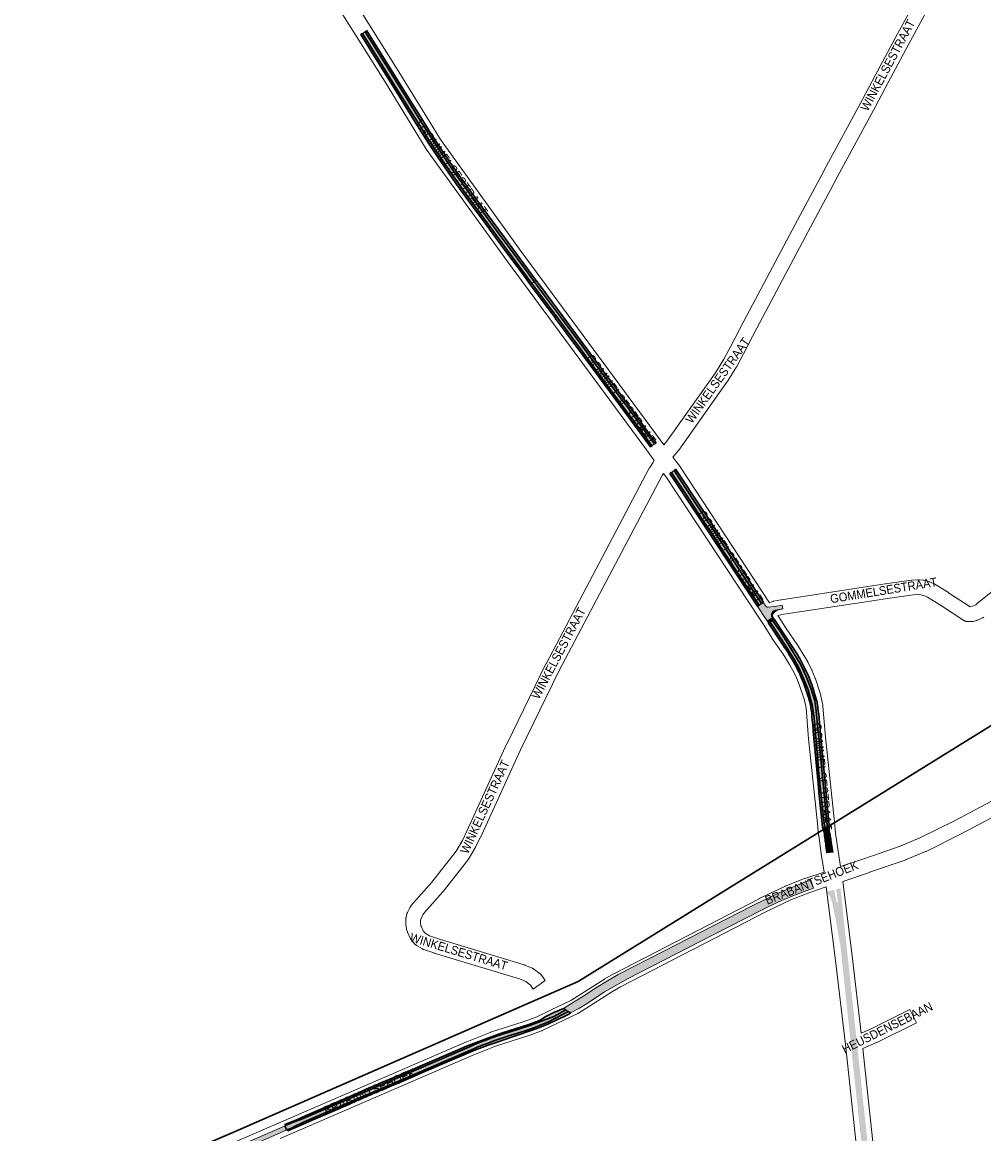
# Paper-space layout 'Layout1' of a CAD drawing. Header units: metres. Extents: x 123097 to 144122, y 392739 to 407589.
# Tile 504 of 510: x 139556 to 140402, y 402455 to 403433. Entities that reach past the tile are written whole.
import ezdxf
from ezdxf.enums import TextEntityAlignment as Align

# ---------------------------------------------------------------- set-up
doc = ezdxf.new("R2010")
doc.units = ezdxf.units.M
doc.header["$MEASUREMENT"] = 0
for name, color, linetype, lineweight in [('gs-anno-wegen algemeen tekst', 7, 'Continuous', 0), ('gs-knt-aanvullende hoofdweg', 7, 'Continuous', 0), ('gs-knt-spoorlijn', 7, 'Continuous', 30), ('gs-knt-wegen algemeen', 7, 'Continuous', 0), ('ir-ARC-asfalt-hoofdwegen-te inspecteren', 5, 'Continuous', 0), ('ir-ARC-fietspaden naastliggend- te inspecteren', 1, 'Continuous', 0)]:
    doc.layers.add(name, color=color, linetype=linetype, lineweight=lineweight)
doc.styles.add('Style-Arial', font='arial.ttf')

psp = doc.layouts.get("Layout1")

# ---------------------------------------------------------------- hatches: boundary and pattern name
at = {"layer": 'ir-ARC-asfalt-hoofdwegen-te inspecteren', "linetype": 'Continuous', "lineweight": 13, "extrusion": (0, 0, -1)}
for points in [[(-139904.958, 403343.636), (-139906.622, 403346.312), (-139893.795, 403366.923), (-139884.682, 403381.568), (-139875.881, 403395.557), (-139857.78, 403424.691), (-139855.408, 403423.193), (-139879.252, 403384.909), (-139900.599, 403350.591)], [(-140004.641, 403203.071), (-140006.731, 403204.88), (-140001.249, 403212.29), (-139988.078, 403230.214), (-139975.907, 403246.576), (-139961.457, 403266.093), (-139946.757, 403286.39), (-139933.899, 403304.532), (-139922.321, 403321.551), (-139909.556, 403341.598), (-139906.622, 403346.312), (-139904.958, 403343.636), (-139913.613, 403329.826), (-139928.999, 403306.749), (-139946.258, 403282.268), (-139959.553, 403264.032), (-139987.329, 403226.467)], [(-140110.24, 403060.186), (-140112.544, 403061.894), (-140102.991, 403074.826), (-140092.255, 403089.44), (-140084.459, 403099.99), (-140070.096, 403119.266), (-140048.718, 403148.245), (-140029.774, 403173.881), (-140014.95, 403193.773), (-140006.731, 403204.88), (-140004.641, 403203.071), (-140010.643, 403194.959), (-140030.554, 403168.167), (-140047.906, 403144.654), (-140068.661, 403116.581), (-140098.653, 403076.08)], [(-140211.855, 402918.234, 0.1287625), (-140210.757, 402918.714), (-140209.794, 402920.185), (-140208.389, 402922.329), (-140203.204, 402918.934), (-140207.969, 402911.691), (-140212.874, 402904.275), (-140213.401, 402904.624), (-140212.341, 402906.226), (-140216.263, 402908.82), (-140215.589, 402910.351), (-140215.525, 402912.023), (-140216.031, 402913.343), (-140217.129, 402914.605), (-140218.665, 402915.633), (-140225.436, 402916.655), (-140224.935, 402920.054), (-140218.175, 402918.906), (-140218.165, 402919.056), (-140214.983, 402918.587), (-140212.855, 402918.273), (-140212.855, 402918.103), (-140211.855, 402918.103)], [(-140217.409, 402908.475, 0.0391173), (-140216.835, 402909.863, 0.0324928), (-140216.528, 402911.079, 0.2144967), (-140217.043, 402912.637, 0.1504663), (-140222.804, 402916.146), (-140224.782, 402916.556), (-140218.665, 402915.633), (-140217.18, 402914.863), (-140216.082, 402913.601), (-140215.525, 402912.023), (-140215.589, 402910.351), (-140216.263, 402908.82), (-140217.323, 402907.217), (-140217.962, 402907.64)], [(-140262.422, 402723.196), (-140264.954, 402723.464), (-140260.056, 402771.731), (-140257.764, 402797.556), (-140255.852, 402817.501), (-140254.705, 402829.633), (-140253.558, 402835.644), (-140250.063, 402846.901), (-140246.131, 402857.011), (-140241.051, 402868.104), (-140228.544, 402888.487), (-140222.81, 402897.285), (-140216.511, 402906.556), (-140214.319, 402905.106), (-140224.066, 402890.181), (-140231.384, 402878.978), (-140235.863, 402871.71), (-140239.959, 402864.333), (-140243.793, 402855.491), (-140247.682, 402845.372), (-140249.679, 402838.721), (-140251.677, 402831.07), (-140252.956, 402820.641), (-140253.612, 402813.178), (-140255.033, 402797.282), (-140257.309, 402771.388), (-140260.93, 402735.446)]]:
    psp.add_hatch(color=5, dxfattribs=at).paths.add_polyline_path(points)
at = {"layer": 'ir-ARC-asfalt-hoofdwegen-te inspecteren', "linetype": 'Continuous', "lineweight": 13}
for points in [[(140204.558, 402919.82), (140193.211, 402937.045), (140183.813, 402951.337), (140174.575, 402965.398), (140163.215, 402982.635), (140154.048, 402996.607), (140144.81, 403010.65), (140136.892, 403022.623), (140130.207, 403032.76), (140127.538, 403036.838), (140127.538, 403036.838), (140129.795, 403038.417), (140131.599, 403035.797), (140139.682, 403023.502), (140157.651, 402996.07), (140164.423, 402985.851), (140175.565, 402968.856), (140186.379, 402952.353), (140194.189, 402940.549), (140206.855, 402921.325)], [(140213.401, 402904.624), (140212.341, 402906.226), (140216.263, 402908.82), (140217.323, 402907.217)], [(140262.034, 402716.75), (140261.827, 402718.21), (140261.46, 402720.79), (140261.19, 402722.686), (140261.15, 402723.061), (140262.422, 402723.196), (140264.954, 402723.464), (140266.397, 402723.617), (140267.006, 402719.912), (140267.006, 402719.909)], [(140262.325, 402714.708), (140262.034, 402716.75), (140267.006, 402719.909), (140267.006, 402719.909), (140267.338, 402717.892)], [(140262.46, 402713.756), (140262.325, 402714.708), (140267.338, 402717.892), (140267.486, 402716.99)], [(140263.988, 402701.803), (140269.752, 402702.602), (140268.313, 402711.343), (140263.187, 402708.058), (140263.703, 402704.336)]]:
    psp.add_hatch(color=5, dxfattribs=at).paths.add_polyline_path(points)
for points in [[(140262.46, 402713.756), (140262.625, 402712.465), (140262.969, 402709.768), (140263.187, 402708.058), (140268.313, 402711.343), (140268.097, 402713.014), (140267.939, 402714.237), (140267.697, 402715.711), (140267.486, 402716.99)], [(140250.256, 402677.87), (140245.511, 402676.316), (140225.628, 402668.226), (140211.707, 402661.746), (140197.971, 402654.86), (140120.899, 402615.458), (140080.603, 402594.762), (140071.139, 402589.364), (140061.51, 402583.367), (140050.244, 402575.937), (140040.224, 402569.758), (140032.564, 402564.77), (140038.63, 402560.946), (140046.481, 402565.209), (140054.03, 402569.985), (140068.606, 402579.487), (140073.243, 402582.148), (140088.754, 402591.009), (140164.181, 402629.612), (140207.221, 402651.639), (140221.087, 402658.416), (140235.734, 402664.77), (140252.538, 402670.876)], [(139525.768, 402348.292), (139525.979, 402347.784), (139527.309, 402344.582), (139566.502, 402361.802), (139624.477, 402386.811), (139740.483, 402436.953), (139760.411, 402445.539), (139788.341, 402457.709), (139786.805, 402461.253), (139758.863, 402449.137), (139739.139, 402440.657), (139639.208, 402397.287), (139586.341, 402374.46), (139537.015, 402353.067)]]:
    psp.add_hatch(color=5, dxfattribs=at).paths.add_polyline_path(points, flags=0)
h = psp.add_hatch(color=5, dxfattribs=at)
h.paths.add_polyline_path([(140320.261, 402321.597), (140316.601, 402328.28), (140314.691, 402332.23), (140312.921, 402336.24), (140309.791, 402344.43), (140308.651, 402347.89), (140307.621, 402351.38), (140305.071, 402361.71), (140303.791, 402369.49), (140302.251, 402379.69), (140299.981, 402397.001), (140298.102, 402414.579), (140288.97, 402500), (140282.651, 402559.111), (140275.991, 402622.63), (140275.641, 402622.579), (140274.931, 402627.21), (140272.451, 402641.309), (140271.4, 402646.208), (140269.02, 402657.718), (140267.533, 402662.503), (140265.971, 402665.129), (140263.896, 402667.371), (140263.739, 402667.482), (140271.505, 402669.537), (140276.281, 402670.801), (140276.249, 402670.64), (140276.862, 402665.243), (140277.697, 402657.226), (140280.5, 402630.327), (140281.151, 402624.08), (140281.978, 402616.363), (140283.906, 402598.365), (140285.156, 402586.699), (140288.418, 402556.245), (140289.78, 402543.537), (140294.444, 402500), (140305.381, 402397.901), (140307.341, 402380.59), (140309.181, 402369.541), (140310.621, 402362.56), (140313.71, 402350.491), (140315.021, 402346.33), (140317.7, 402339.35), (140319.541, 402335.18), (140321.521, 402331.08), (140325.111, 402324.44), (140325.333, 402324.068)])
h.paths.add_polyline_path([(140273.166, 402658.15), (140272.858, 402658.56), (140270.741, 402668.36), (140270.876, 402669.109), (140271.505, 402669.537), (140272.252, 402669.388), (140272.668, 402668.751), (140273.221, 402665.65), (140273.901, 402658.66), (140273.676, 402658.199)], flags=16)
at = {"layer": 'ir-ARC-asfalt-hoofdwegen-te inspecteren', "linetype": 'Continuous', "lineweight": 13, "extrusion": (0, 0, -1)}
psp.add_hatch(color=5, dxfattribs=at).paths.add_polyline_path([(-139792.863, 402463.899), (-139792.715, 402463.718), (-139788.105, 402461.719), (-139787.873, 402461.71), (-139787.705, 402461.868), (-139787.593, 402461.819), (-139787.483, 402461.771), (-139789.08, 402458.043), (-139789.191, 402458.091), (-139789.275, 402458.127), (-139789.28, 402458.359), (-139789.448, 402458.519), (-139794.058, 402460.515), (-139794.274, 402460.512), (-139794.435, 402460.368), (-139803.985, 402465.038), (-139950.048, 402528.022), (-139950.784, 402528.338), (-139955.846, 402530.461), (-139960.939, 402532.509), (-139966.06, 402534.484), (-139971.21, 402536.383), (-139976.388, 402538.208), (-139981.591, 402539.956), (-139986.819, 402541.629), (-139992.071, 402543.225), (-139999.526, 402545.586), (-140005.437, 402547.661), (-140011.307, 402549.903), (-140019.132, 402553.091), (-140036.486, 402562.274), (-140034.372, 402563.63), (-140023.792, 402557.83), (-140006.481, 402551.409), (-140003.692, 402550.196), (-139991.012, 402546.092), (-139989.932, 402545.774), (-139984.72, 402544.188), (-139979.532, 402542.525), (-139974.368, 402540.786), (-139969.231, 402538.972), (-139964.12, 402537.083), (-139959.039, 402535.118), (-139953.986, 402533.08), (-139948.964, 402530.967), (-139801.854, 402467.41), (-139792.839, 402464.129)], flags=0)
at = {"layer": 'ir-ARC-fietspaden naastliggend- te inspecteren', "linetype": 'Continuous', "lineweight": 30, "extrusion": (0, 0, -1)}
for points in [[(-139906.622, 403346.312), (-139907.66, 403347.98), (-139902.578, 403356.148), (-139898.58, 403362.575), (-139859.328, 403425.67), (-139857.78, 403424.691), (-139875.881, 403395.557), (-139884.682, 403381.568), (-139893.795, 403366.923)], [(-140006.731, 403204.88), (-140008.155, 403206.113), (-139980.569, 403243.528), (-139960.419, 403270.624), (-139945.766, 403290.873), (-139933.813, 403307.752), (-139920.1, 403328.306), (-139914.15, 403337.547), (-139907.66, 403347.98), (-139906.622, 403346.312), (-139909.556, 403341.598), (-139922.321, 403321.551), (-139933.899, 403304.532), (-139946.757, 403286.39), (-139961.457, 403266.093), (-139975.907, 403246.576), (-139988.078, 403230.214), (-140001.249, 403212.29)], [(-140112.544, 403061.894), (-140113.895, 403062.896), (-140110.279, 403067.737), (-140109.702, 403068.546), (-140102.021, 403079.001), (-140096.331, 403086.84), (-140011.3, 403201.847), (-140008.155, 403206.113), (-140006.731, 403204.88), (-140014.95, 403193.773), (-140029.774, 403173.881), (-140048.718, 403148.245), (-140070.096, 403119.266), (-140084.459, 403099.99), (-140092.255, 403089.44), (-140102.991, 403074.826)], [(-140203.204, 402918.934), (-140204.558, 402919.82), (-140193.211, 402937.045), (-140183.813, 402951.337), (-140174.575, 402965.398), (-140163.215, 402982.635), (-140154.048, 402996.607), (-140144.81, 403010.65), (-140136.892, 403022.623), (-140130.207, 403032.76), (-140127.538, 403036.838), (-140126.116, 403035.843), (-140149.871, 403000)], [(-140225.459, 402885.149, 0.0293315), (-140237.429, 402865.472, 0.0247979), (-140242.618, 402854.32, 0.0151448), (-140247.644, 402840.311, 0.0394204), (-140250.295, 402829.267, 0.0149026), (-140252.272, 402809.18), (-140256.595, 402762.987), (-140257.571, 402752.05), (-140260.063, 402727.701), (-140260.455, 402724.305), (-140260.929, 402723.038), (-140262.422, 402723.196), (-140260.93, 402735.446), (-140257.309, 402771.388), (-140255.033, 402797.282), (-140253.612, 402813.178), (-140252.956, 402820.641), (-140251.677, 402831.07), (-140249.679, 402838.721), (-140247.682, 402845.372), (-140243.793, 402855.491), (-140239.959, 402864.333), (-140235.863, 402871.71), (-140231.384, 402878.978), (-140224.066, 402890.181), (-140214.319, 402905.106), (-140213.413, 402904.507), (-140212.886, 402904.158)]]:
    psp.add_hatch(color=1, dxfattribs=at).paths.add_polyline_path(points)
at = {"layer": 'ir-ARC-fietspaden naastliggend- te inspecteren', "linetype": 'Continuous', "lineweight": 30}
for points in [[(139903.966, 403342.042), (139903.451, 403342.853), (139885.059, 403372.499), (139877.277, 403385.042), (139861.731, 403410.1), (139854.116, 403422.376), (139855.408, 403423.193), (139879.252, 403384.909), (139900.599, 403350.591), (139904.958, 403343.636)], [(140003.452, 403202.042), (139995.964, 403212.194), (139980.031, 403233.663), (139972.08, 403244.569), (139960.136, 403260.635), (139950.18, 403273.988), (139937.992, 403291.011), (139920.751, 403316.133), (139913.1, 403327.662), (139903.966, 403342.042), (139904.958, 403343.636), (139913.613, 403329.826), (139928.999, 403306.749), (139946.258, 403282.268), (139959.553, 403264.032), (139987.329, 403226.467), (140004.641, 403203.071)], [(140109.043, 403059.298), (140049.408, 403140.097), (140045.181, 403145.824), (140025.466, 403172.409), (140024.994, 403173.046), (140022.993, 403175.738), (140022.392, 403176.546), (140003.452, 403202.042), (140004.641, 403203.071), (140010.643, 403194.959), (140030.554, 403168.167), (140047.906, 403144.654), (140068.661, 403116.581), (140098.653, 403076.08), (140110.24, 403060.186)], [(140206.855, 402921.325), (140194.189, 402940.549), (140186.379, 402952.353), (140175.565, 402968.856), (140164.423, 402985.851), (140157.651, 402996.07), (140139.682, 403023.502), (140131.599, 403035.797), (140129.795, 403038.417), (140131.362, 403039.513), (140155.206, 403003.536), (140157.521, 403000), (140173.125, 402976.173), (140176.076, 402971.669), (140208.389, 402922.329)], [(140258.375, 402809.61, 0.0029938), (140258.087, 402813.498, 0.0115333), (140256.463, 402829.263), (140256.225, 402831.152, 0.0141718), (140255.365, 402835.468), (140254.851, 402837.255), (140254.06, 402840.001, 0.0577544), (140245.027, 402864.038, 0.0182396), (140237.332, 402878.257), (140217.974, 402907.523), (140217.335, 402907.1), (140216.511, 402906.556), (140222.81, 402897.285), (140228.544, 402888.487), (140241.051, 402868.104), (140246.131, 402857.011), (140250.063, 402846.901), (140253.558, 402835.644), (140254.705, 402829.633), (140255.852, 402817.501), (140257.764, 402797.556), (140260.056, 402771.731), (140264.954, 402723.464), (140266.625, 402723.641), (140266.256, 402727.256), (140266.147, 402728.324), (140265.454, 402735.093), (140263.662, 402752.6), (140262.685, 402763.557), (140259.536, 402797.207)]]:
    psp.add_hatch(color=1, dxfattribs=at).paths.add_polyline_path(points)
psp.add_hatch(color=1, dxfattribs=at).paths.add_polyline_path([(140032.348, 402564.999), (140023.904, 402561.233), (140015.585, 402557.205), (140014.067, 402555.686), (140010.567, 402554.034), (140001.786, 402550.864), (139985.081, 402545.581), (139976.894, 402542.807), (139965.736, 402538.712), (139955.436, 402534.882), (139947.051, 402531.711), (139937.542, 402527.484), (139921.234, 402520.615), (139890.796, 402507.473), (139884.524, 402504.831), (139869.338, 402498.16), (139848.54, 402489.178), (139839.627, 402485.281), (139820.81, 402477.092), (139805.36, 402470.488), (139798.758, 402467.45), (139787.206, 402462.647), (139787.593, 402461.819), (139787.705, 402461.868), (139787.701, 402462.097), (139787.858, 402462.261), (139792.45, 402464.264), (139792.684, 402464.27), (139792.839, 402464.129), (139801.854, 402467.41), (139948.964, 402530.967), (139953.986, 402533.08), (139959.039, 402535.118), (139964.12, 402537.083), (139969.231, 402538.972), (139974.368, 402540.786), (139979.532, 402542.525), (139984.72, 402544.188), (139989.932, 402545.774), (139991.012, 402546.092), (140003.692, 402550.196), (140006.481, 402551.409), (140023.792, 402557.83), (140034.372, 402563.63), (140032.564, 402564.77)], flags=0)
at = {"layer": 'ir-ARC-fietspaden naastliggend- te inspecteren', "linetype": 'Continuous', "lineweight": 30, "extrusion": (0, 0, -1)}
psp.add_hatch(color=1, dxfattribs=at).paths.add_polyline_path([(-139789.63, 402457.215), (-139803.224, 402463.143), (-139813.286, 402467.471), (-139824.391, 402472.269), (-139840.396, 402479.309), (-139849.102, 402483.116), (-139862.239, 402488.747), (-139876.106, 402494.797), (-139889.453, 402500.377), (-139901.026, 402505.279), (-139909.003, 402508.825), (-139918.543, 402512.944), (-139934.079, 402519.62), (-139940.7, 402522.436), (-139954.932, 402528.486), (-139966.245, 402532.71), (-139973.96, 402535.37), (-139988.298, 402540.272), (-139995.597, 402542.671), (-140008.005, 402546.895), (-140012.905, 402548.721), (-140019.109, 402551.485), (-140025.939, 402554.614), (-140032.455, 402557.586), (-140036.574, 402559.672), (-140038.728, 402560.877), (-140038.623, 402560.95), (-140036.486, 402562.274), (-140019.132, 402553.091), (-140011.307, 402549.903), (-140005.437, 402547.661), (-139999.526, 402545.586), (-139992.071, 402543.225), (-139986.819, 402541.629), (-139981.591, 402539.956), (-139976.388, 402538.208), (-139971.21, 402536.383), (-139966.06, 402534.484), (-139960.939, 402532.509), (-139955.846, 402530.461), (-139950.784, 402528.338), (-139950.048, 402528.022), (-139803.985, 402465.038), (-139794.435, 402460.368), (-139794.45, 402460.118), (-139794.284, 402459.943), (-139789.678, 402457.958), (-139789.446, 402457.954), (-139789.275, 402458.127), (-139789.191, 402458.091)], flags=0)

# ---------------------------------------------------------------- linework, layer by layer
at = {"layer": 'gs-knt-aanvullende hoofdweg', "color": 7, "linetype": 'Continuous', "flags": 128}
for points in [[(139567.859, 403898.484), (139619.715, 403810.349), (139663.957, 403738.435), (139664.002, 403738.362), (139675.655, 403718.927), (139762.609, 403586.129), (139762.618, 403586.115), (139800.705, 403527.672), (139800.771, 403527.569), (139887.496, 403389.612), (139887.533, 403389.552), (139914.481, 403345.774), (139914.511, 403345.726), (139924.011, 403330.031), (139995.174, 403231.307), (140117.511, 403065.557), (140117.591, 403065.448), (140120.72, 403061.044)], [(140112.105, 403047.238), (140105.387, 403056.692), (139983.065, 403222.421), (139983.015, 403222.49), (139911.651, 403321.493), (139911.48, 403321.74), (139911.318, 403321.995), (139901.676, 403337.924), (139874.761, 403381.648), (139788.088, 403519.523), (139750.039, 403577.908), (139663.008, 403710.823), (139662.85, 403711.075), (139651.142, 403730.601), (139606.884, 403802.542), (139606.807, 403802.669), (139554.871, 403890.941)], [(140128.607, 403050.233), (140134.71, 403042.233), (140134.865, 403042.023), (140135.012, 403041.807), (140213.8, 402922.104)], [(140261.851, 402684.954), (140259.352, 402701.092), (140259.337, 402701.199), (140257.083, 402717.288), (140257.05, 402717.552), (140256.002, 402727.62), (140248.242, 402802.135), (140248.229, 402802.28), (140245.939, 402829.346), (140244.471, 402836.435), (140240.002, 402850.239), (140237.288, 402856.726), (140234.389, 402862.57), (140231.316, 402867.784), (140225.671, 402876.954), (140215.95, 402890.83), (140215.828, 402891.009), (140215.712, 402891.192), (140209.082, 402901.925), (140204.33, 402909.172), (140122.61, 403033.331), (140120.577, 403035.995)], [(140221.2, 402910.836), (140221.698, 402910.076), (140221.807, 402909.905), (140228.376, 402899.27), (140238.101, 402885.389), (140238.226, 402885.205), (140238.345, 402885.017), (140244.145, 402875.596), (140244.219, 402875.472), (140247.466, 402869.963), (140247.599, 402869.728), (140247.724, 402869.488), (140250.851, 402863.185), (140250.954, 402862.967), (140251.051, 402862.746), (140253.979, 402855.748), (140254.094, 402855.457), (140254.196, 402855.162), (140258.887, 402840.672), (140258.966, 402840.411), (140259.036, 402840.148), (140259.096, 402839.882), (140260.738, 402831.95), (140260.793, 402831.656), (140260.836, 402831.359), (140260.867, 402831.061), (140263.189, 402803.619), (140270.942, 402729.176), (140271.976, 402719.24), (140274.204, 402703.336), (140276.295, 402689.829)], [(140278.265, 402676.746), (140286.531, 402611.222), (140286.539, 402611.156), (140294.492, 402543.262)], [(140318.423, 402313.291), (140313.979, 402323.713), (140305.546, 402342.888), (140305.437, 402343.147), (140305.339, 402343.41), (140305.25, 402343.676), (140302.787, 402351.576), (140302.69, 402351.917), (140302.608, 402352.262), (140300.145, 402363.952), (140300.08, 402364.305), (140295.875, 402390.408), (140295.846, 402390.604), (140295.822, 402390.801), (140280.563, 402533.077), (140271.625, 402609.375), (140263.742, 402671.86)], [(140296.023, 402529.772), (140310.735, 402392.6), (140314.88, 402366.872), (140317.232, 402355.707), (140319.464, 402348.55), (140327.745, 402329.722), (140327.779, 402329.644), (140332.86, 402317.728), (140350.851, 402298.198), (140350.888, 402298.158), (140437.473, 402202.789), (140437.541, 402202.713), (140442.123, 402197.527)]]:
    psp.add_lwpolyline(points, dxfattribs=at)
at = {"layer": 'gs-knt-spoorlijn', "color": 7, "linetype": 'Continuous', "flags": 128}
psp.add_lwpolyline([(139069.271, 402167.066), (139743.329, 402456.65), (140045.205, 402588.592), (140652.006, 402964.563), (141123.32, 403268.027), (141419.433, 403457.192)], dxfattribs=at)
at = {"layer": 'gs-knt-wegen algemeen', "color": 7, "linetype": 'Continuous', "flags": 128}
for points in [[(140120.72, 403061.044), (140123.444, 403064.233), (140166.111, 403124.498), (140173.531, 403136.508), (140179.448, 403147.372), (140191.191, 403169.926), (140191.216, 403169.974), (140236.377, 403254.985), (140236.384, 403254.999), (140255.981, 403291.673), (140261.794, 403302.746), (140261.839, 403302.831), (140295.676, 403365.037), (140306.78, 403386.133), (140306.799, 403386.169), (140326.493, 403423.033), (140326.512, 403423.068), (140342.861, 403453.222)], [(140354.215, 403446.847), (140337.968, 403416.88), (140318.292, 403380.051), (140307.177, 403358.933), (140307.135, 403358.854), (140273.3, 403296.651), (140267.498, 403285.6), (140267.476, 403285.558), (140247.871, 403248.87), (140202.727, 403163.89), (140190.968, 403141.306), (140190.911, 403141.198), (140184.88, 403130.124), (140184.793, 403129.969), (140184.701, 403129.816), (140177.08, 403117.481), (140176.97, 403117.31), (140176.855, 403117.141), (140133.899, 403056.467), (140133.723, 403056.229), (140133.535, 403056), (140128.607, 403050.233)], [(140213.8, 402922.104), (140216.585, 402923.102), (140216.856, 402923.193), (140217.131, 402923.271), (140217.41, 402923.338), (140223.814, 402924.719), (140224.016, 402924.759), (140224.219, 402924.793), (140292.843, 402935.101), (140315.621, 402938.802), (140315.787, 402938.826), (140338.621, 402941.935), (140338.843, 402941.961), (140339.065, 402941.98), (140344.445, 402942.339), (140344.693, 402942.35), (140344.941, 402942.353), (140345.189, 402942.346), (140345.437, 402942.329), (140348.672, 402942.05), (140348.938, 402942.022), (140349.203, 402941.982), (140349.465, 402941.932), (140349.726, 402941.871), (140353.938, 402940.794), (140354.204, 402940.72), (140354.468, 402940.634), (140354.727, 402940.538), (140354.982, 402940.43), (140358.541, 402938.839), (140358.804, 402938.715), (140359.061, 402938.578), (140359.311, 402938.431), (140371.264, 402931.03), (140371.417, 402930.932), (140390.309, 402918.494), (140390.44, 402918.495), (140392.345, 402919.023), (140395.345, 402920.292), (140396.39, 402921.23), (140396.512, 402921.337), (140396.636, 402921.441), (140412.887, 402934.637)], [(140402.504, 402909.309), (140402.243, 402909.144), (140401.975, 402908.991), (140401.7, 402908.851), (140401.419, 402908.724), (140397.026, 402906.867), (140396.765, 402906.763), (140396.5, 402906.671), (140396.231, 402906.59), (140393.088, 402905.718), (140392.811, 402905.647), (140392.53, 402905.589), (140392.248, 402905.543), (140391.964, 402905.51), (140391.678, 402905.489), (140391.392, 402905.481), (140388.422, 402905.461), (140388.102, 402905.467), (140387.784, 402905.488), (140387.466, 402905.525), (140387.151, 402905.578), (140386.839, 402905.646), (140386.53, 402905.729), (140386.226, 402905.827), (140385.928, 402905.94), (140385.635, 402906.067), (140385.348, 402906.209), (140385.069, 402906.365), (140384.798, 402906.534), (140364.333, 402920.008), (140352.828, 402927.131), (140350.175, 402928.317), (140347.02, 402929.124), (140344.815, 402929.314), (140340.156, 402929.003), (140317.626, 402925.937), (140294.893, 402922.243), (140294.816, 402922.231), (140226.357, 402911.948), (140221.2, 402910.836)], [(140276.295, 402689.829), (140297.579, 402697.07), (140328.694, 402707.844), (140345.986, 402714.981), (140376.55, 402730.218), (140413.699, 402749.749), (140413.711, 402749.756), (140511.417, 402800.854), (140649.642, 402873.406), (140649.756, 402873.465), (140661.013, 402879.093), (140661.706, 402879.437)], [(140660.859, 402864.46), (140655.637, 402861.848), (140517.464, 402789.324), (140517.455, 402789.319), (140419.751, 402738.222), (140382.546, 402718.661), (140382.422, 402718.597), (140351.588, 402703.226), (140351.38, 402703.126), (140351.168, 402703.034), (140333.487, 402695.736), (140333.311, 402695.667), (140333.133, 402695.602), (140301.822, 402684.761), (140301.791, 402684.751), (140301.788, 402684.75), (140301.785, 402684.749), (140278.265, 402676.746)], [(140021.648, 402563.75), (140038.969, 402572.012), (140068.622, 402590.816), (140068.87, 402590.966), (140076.397, 402595.28), (140076.645, 402595.415), (140205.203, 402661.852), (140205.403, 402661.951), (140227.157, 402672.264), (140227.352, 402672.353), (140227.55, 402672.435), (140244.681, 402679.215), (140244.848, 402679.278), (140245.016, 402679.337), (140261.851, 402684.954)], [(140263.742, 402671.86), (140249.307, 402667.043), (140232.541, 402660.408), (140211.082, 402650.234), (140082.749, 402583.914), (140075.472, 402579.742), (140045.611, 402560.807), (140045.389, 402560.672), (140045.16, 402560.546), (140044.931, 402560.432), (140044.928, 402560.429), (140044.924, 402560.428), (140027.252, 402551.999)], [(139182.975, 402201.181), (139256.376, 402233.454), (139311.799, 402260.569), (139312.072, 402260.695), (139512.258, 402347.412), (139760.362, 402454.902), (139760.369, 402454.905), (139947.005, 402535.506), (139947.195, 402535.584), (139967.911, 402543.763), (139968.098, 402543.834), (139968.288, 402543.898), (139996.934, 402553.22), (140008.261, 402557.366), (140021.642, 402563.747)], [(140021.642, 402563.747), (140021.645, 402563.749), (140021.648, 402563.75)], [(140021.642, 402563.747), (140021.645, 402563.749), (140021.648, 402563.75)], [(140027.246, 402551.996), (140013.589, 402545.482), (140013.31, 402545.357), (140013.025, 402545.245), (140001.299, 402540.953), (140001.075, 402540.876), (139972.507, 402531.579), (139952.072, 402523.512), (139783.041, 402450.514)], [(140027.249, 402551.997), (140027.246, 402551.996)], [(140027.249, 402551.997), (140027.246, 402551.996)], [(140027.252, 402551.999), (140027.249, 402551.997)], [(140027.252, 402551.999), (140027.249, 402551.997)]]:
    psp.add_lwpolyline(points, dxfattribs=at)
for points in [[(140005.785, 402582.035, -0.3002505), (140005.775, 402582.038), (140003.286, 402585.554), (139999.189, 402588.678), (139993.761, 402590.914), (139918.449, 402613.715), (139918.233, 402613.785), (139909.485, 402616.769), (139909.23, 402616.861), (139908.98, 402616.965), (139908.734, 402617.079), (139908.492, 402617.203), (139908.257, 402617.336), (139903.021, 402620.453), (139902.781, 402620.604), (139902.548, 402620.764), (139902.322, 402620.935), (139902.103, 402621.115), (139901.892, 402621.304), (139901.69, 402621.503), (139901.497, 402621.71), (139901.313, 402621.925), (139898.33, 402625.572), (139898.165, 402625.782), (139898.01, 402625.998), (139897.863, 402626.221), (139897.725, 402626.449), (139897.597, 402626.683), (139897.479, 402626.922), (139895.308, 402631.535), (139895.21, 402631.754), (139895.12, 402631.976), (139895.038, 402632.202), (139894.964, 402632.43), (139894.358, 402634.444), (139894.28, 402634.725), (139894.215, 402635.011), (139894.163, 402635.298), (139893.66, 402638.465), (139893.624, 402638.719), (139893.599, 402638.974), (139893.584, 402639.23), (139893.579, 402639.486), (139893.579, 402643.535), (139893.58, 402643.671), (139893.587, 402643.854), (139893.595, 402643.99), (139893.61, 402644.173), (139893.625, 402644.308), (139893.65, 402644.49), (139893.671, 402644.625), (139893.704, 402644.805), (139893.732, 402644.938), (139893.774, 402645.117), (139893.809, 402645.248), (139894.604, 402648.163), (139894.687, 402648.443), (139894.783, 402648.72), (139894.891, 402648.992), (139895.012, 402649.259), (139897.077, 402653.574), (139897.198, 402653.815), (139897.329, 402654.05), (139897.47, 402654.279), (139897.62, 402654.503), (139897.779, 402654.72), (139899.796, 402657.356), (139899.937, 402657.534), (139900.085, 402657.707), (139916.377, 402676.17), (139937.794, 402703.285), (139943.449, 402712.673), (139947.399, 402720.961), (139982.673, 402798.114), (139982.746, 402798.267), (140016.969, 402868.252), (140017.06, 402868.432), (140107.895, 403040.461), (140108.019, 403040.685), (140108.152, 403040.905), (140108.294, 403041.118), (140111.085, 403045.163), (140112.105, 403047.238)], [(140120.577, 403035.995), (140119.229, 403034.041), (140028.621, 402862.442), (139994.479, 402792.623), (139959.219, 402715.5), (139959.175, 402715.406), (139955.066, 402706.785), (139954.922, 402706.502), (139954.766, 402706.227), (139948.735, 402696.214), (139948.588, 402695.982), (139948.432, 402695.757), (139948.267, 402695.538), (139926.485, 402667.961), (139926.373, 402667.823), (139926.257, 402667.689), (139909.998, 402649.263), (139908.53, 402647.344), (139907.01, 402644.169), (139906.599, 402642.663), (139906.599, 402640), (139906.952, 402637.776), (139907.293, 402636.644), (139908.917, 402633.193), (139910.666, 402631.055), (139914.333, 402628.872), (139922.33, 402626.144), (139997.836, 402603.284), (139998.134, 402603.185), (139998.428, 402603.072), (140004.937, 402600.391), (140005.197, 402600.278), (140005.45, 402600.153), (140005.699, 402600.018), (140005.941, 402599.872), (140006.177, 402599.715), (140006.405, 402599.549), (140011.972, 402595.304), (140012.193, 402595.128), (140012.406, 402594.943), (140012.61, 402594.748), (140012.806, 402594.545), (140012.993, 402594.334), (140013.171, 402594.115), (140013.338, 402593.888), (140016.399, 402589.564), (140016.402, 402589.561, -0.4054967), (140016.399, 402589.547), (140016.396, 402589.546), (140005.788, 402582.036), (140005.785, 402582.035)], [(140294.492, 402543.262), (140302.648, 402546.713), (140337.236, 402563.999, -0.3684517), (140337.249, 402563.996), (140343.061, 402552.366, -0.3684512), (140343.057, 402552.353), (140308.284, 402534.975), (140308.099, 402534.886), (140307.914, 402534.805), (140307.911, 402534.803), (140307.908, 402534.802), (140296.023, 402529.772)]]:
    psp.add_lwpolyline(points, format="xyb", dxfattribs=at)
at = {"layer": 'ir-ARC-asfalt-hoofdwegen-te inspecteren', "color": 5, "linetype": 'Continuous', "lineweight": 13}
for points in [[(139906.622, 403346.312), (139893.795, 403366.923), (139884.682, 403381.568), (139875.881, 403395.557), (139857.78, 403424.691), (139855.408, 403423.193), (139879.252, 403384.909), (139900.599, 403350.591), (139904.958, 403343.636)], [(140006.731, 403204.88), (140001.249, 403212.29), (139988.078, 403230.214), (139975.907, 403246.576), (139961.457, 403266.093), (139946.757, 403286.39), (139933.899, 403304.532), (139922.321, 403321.551), (139909.556, 403341.598), (139906.622, 403346.312), (139904.958, 403343.636), (139913.613, 403329.826), (139928.999, 403306.749), (139946.258, 403282.268), (139959.553, 403264.032), (139987.329, 403226.467), (140004.641, 403203.071)], [(140112.544, 403061.894), (140102.991, 403074.826), (140092.255, 403089.44), (140084.459, 403099.99), (140070.096, 403119.266), (140048.718, 403148.245), (140029.774, 403173.881), (140014.95, 403193.773), (140006.731, 403204.88), (140004.641, 403203.071), (140010.643, 403194.959), (140030.554, 403168.167), (140047.906, 403144.654), (140068.661, 403116.581), (140098.653, 403076.08), (140110.24, 403060.186)], [(140127.538, 403036.838), (140127.538, 403036.838), (140130.207, 403032.76), (140136.892, 403022.623), (140144.81, 403010.65), (140154.048, 402996.607), (140163.215, 402982.635), (140174.575, 402965.398), (140183.813, 402951.337), (140193.211, 402937.045), (140204.558, 402919.82), (140206.855, 402921.325), (140194.189, 402940.549), (140186.379, 402952.353), (140175.565, 402968.856), (140164.423, 402985.851), (140157.651, 402996.07), (140139.682, 403023.502), (140131.599, 403035.797), (140129.795, 403038.417)], [(140217.323, 402907.217), (140216.263, 402908.82), (140212.341, 402906.226), (140213.401, 402904.624)], [(140224.066, 402890.181), (140231.384, 402878.978), (140235.863, 402871.71), (140239.959, 402864.333), (140243.793, 402855.491), (140247.682, 402845.372), (140249.679, 402838.721), (140251.677, 402831.07), (140252.956, 402820.641), (140253.612, 402813.178), (140255.033, 402797.282), (140257.309, 402771.388), (140260.93, 402735.446), (140262.422, 402723.196), (140264.954, 402723.464), (140260.056, 402771.731), (140257.764, 402797.556), (140255.852, 402817.501), (140254.705, 402829.633), (140253.558, 402835.644), (140250.063, 402846.901), (140246.131, 402857.011), (140241.051, 402868.104), (140228.544, 402888.487), (140222.81, 402897.285), (140216.511, 402906.556), (140214.319, 402905.106)], [(140267.006, 402719.909), (140267.006, 402719.912), (140266.397, 402723.617), (140264.954, 402723.464), (140262.422, 402723.196), (140261.15, 402723.061), (140261.19, 402722.686), (140261.46, 402720.79), (140261.827, 402718.21), (140262.034, 402716.75)], [(140267.338, 402717.892), (140267.006, 402719.909), (140267.006, 402719.909), (140262.034, 402716.75), (140262.325, 402714.708)], [(140262.46, 402713.756), (140267.486, 402716.99), (140267.338, 402717.892), (140262.325, 402714.708)], [(140262.46, 402713.756), (140262.625, 402712.465), (140262.969, 402709.768), (140263.187, 402708.058), (140268.313, 402711.343), (140268.097, 402713.014), (140267.939, 402714.237), (140267.697, 402715.711), (140267.486, 402716.99)], [(140263.988, 402701.803), (140269.752, 402702.602), (140268.313, 402711.343), (140263.187, 402708.058), (140263.703, 402704.336)], [(140250.256, 402677.87), (140245.511, 402676.316), (140225.628, 402668.226), (140211.707, 402661.746), (140197.971, 402654.86), (140120.899, 402615.458), (140080.603, 402594.762), (140071.139, 402589.364), (140061.51, 402583.367), (140050.244, 402575.937), (140040.224, 402569.758), (140032.564, 402564.77), (140038.63, 402560.946), (140046.481, 402565.209), (140054.03, 402569.985), (140068.606, 402579.487), (140073.243, 402582.148), (140088.754, 402591.009), (140164.181, 402629.612), (140207.221, 402651.639), (140221.087, 402658.416), (140235.734, 402664.77), (140252.538, 402670.876)], [(139792.863, 402463.899), (139792.715, 402463.718), (139788.105, 402461.719), (139787.873, 402461.71), (139787.705, 402461.868), (139787.593, 402461.819), (139787.483, 402461.771), (139789.08, 402458.043), (139789.191, 402458.091), (139789.275, 402458.127), (139789.28, 402458.359), (139789.448, 402458.519), (139794.058, 402460.515), (139794.274, 402460.512), (139794.435, 402460.368), (139803.985, 402465.038), (139950.048, 402528.022), (139950.784, 402528.338), (139955.846, 402530.461), (139960.939, 402532.509), (139966.06, 402534.484), (139971.21, 402536.383), (139976.388, 402538.208), (139981.591, 402539.956), (139986.819, 402541.629), (139992.071, 402543.225), (139999.526, 402545.586), (140005.437, 402547.661), (140011.307, 402549.903), (140019.132, 402553.091), (140036.486, 402562.274), (140034.372, 402563.63), (140023.792, 402557.83), (140006.481, 402551.409), (140003.692, 402550.196), (139991.012, 402546.092), (139989.932, 402545.774), (139984.72, 402544.188), (139979.532, 402542.525), (139974.368, 402540.786), (139969.231, 402538.972), (139964.12, 402537.083), (139959.039, 402535.118), (139953.986, 402533.08), (139948.964, 402530.967), (139801.854, 402467.41), (139792.839, 402464.129)], [(139525.768, 402348.292), (139525.979, 402347.784), (139527.309, 402344.582), (139566.502, 402361.802), (139624.477, 402386.811), (139740.483, 402436.953), (139760.411, 402445.539), (139788.341, 402457.709), (139786.805, 402461.253), (139758.863, 402449.137), (139739.139, 402440.657), (139639.208, 402397.287), (139586.341, 402374.46), (139537.015, 402353.067)]]:
    psp.add_lwpolyline(points, close=True, dxfattribs=at)
for points in [[(140211.855, 402918.234, -0.1287625), (140210.757, 402918.714), (140209.794, 402920.185), (140208.389, 402922.329), (140203.204, 402918.934), (140207.969, 402911.691), (140212.874, 402904.275), (140213.401, 402904.624), (140212.341, 402906.226), (140216.263, 402908.82), (140215.589, 402910.351), (140215.525, 402912.023), (140216.031, 402913.343), (140217.129, 402914.605), (140218.665, 402915.633), (140225.436, 402916.655), (140224.935, 402920.054), (140218.175, 402918.906), (140218.165, 402919.056), (140214.983, 402918.587), (140212.855, 402918.273), (140212.855, 402918.103), (140211.855, 402918.103)], [(140217.409, 402908.475, -0.0391173), (140216.835, 402909.863, -0.0324928), (140216.528, 402911.079, -0.2144967), (140217.043, 402912.637, -0.1504663), (140222.804, 402916.146), (140224.782, 402916.556), (140218.665, 402915.633), (140217.18, 402914.863), (140216.082, 402913.601), (140215.525, 402912.023), (140215.589, 402910.351), (140216.263, 402908.82), (140217.323, 402907.217), (140217.962, 402907.64)]]:
    psp.add_lwpolyline(points, format="xyb", close=True, dxfattribs=at)
at = {"layer": 'ir-ARC-fietspaden naastliggend- te inspecteren', "color": 1, "linetype": 'Continuous', "lineweight": 30}
for points in [[(139907.66, 403347.98), (139902.578, 403356.148), (139898.58, 403362.575), (139859.328, 403425.67), (139857.78, 403424.691), (139875.881, 403395.557), (139884.682, 403381.568), (139893.795, 403366.923), (139906.622, 403346.312)], [(139861.731, 403410.1), (139877.277, 403385.042), (139885.059, 403372.499), (139903.451, 403342.853), (139903.966, 403342.042), (139904.958, 403343.636), (139900.599, 403350.591), (139879.252, 403384.909), (139855.408, 403423.193), (139854.116, 403422.376)], [(139980.569, 403243.528), (139960.419, 403270.624), (139945.766, 403290.873), (139933.813, 403307.752), (139920.1, 403328.306), (139914.15, 403337.547), (139907.66, 403347.98), (139906.622, 403346.312), (139909.556, 403341.598), (139922.321, 403321.551), (139933.899, 403304.532), (139946.757, 403286.39), (139961.457, 403266.093), (139975.907, 403246.576), (139988.078, 403230.214), (140001.249, 403212.29), (140006.731, 403204.88), (140008.155, 403206.113)], [(139913.1, 403327.662), (139920.751, 403316.133), (139937.992, 403291.011), (139950.18, 403273.988), (139960.136, 403260.635), (139972.08, 403244.569), (139980.031, 403233.663), (139995.964, 403212.194), (140003.452, 403202.042), (140004.641, 403203.071), (139987.329, 403226.467), (139959.553, 403264.032), (139946.258, 403282.268), (139928.999, 403306.749), (139913.613, 403329.826), (139904.958, 403343.636), (139903.966, 403342.042)], [(140049.408, 403140.097), (140109.043, 403059.298), (140110.24, 403060.186), (140098.653, 403076.08), (140068.661, 403116.581), (140047.906, 403144.654), (140030.554, 403168.167), (140010.643, 403194.959), (140004.641, 403203.071), (140003.452, 403202.042), (140022.392, 403176.546), (140022.993, 403175.738), (140024.994, 403173.046), (140025.466, 403172.409), (140045.181, 403145.824)], [(140113.895, 403062.896), (140110.279, 403067.737), (140109.702, 403068.546), (140102.021, 403079.001), (140096.331, 403086.84), (140011.3, 403201.847), (140008.155, 403206.113), (140006.731, 403204.88), (140014.95, 403193.773), (140029.774, 403173.881), (140048.718, 403148.245), (140070.096, 403119.266), (140084.459, 403099.99), (140092.255, 403089.44), (140102.991, 403074.826), (140112.544, 403061.894)], [(140126.116, 403035.843), (140149.871, 403000), (140203.204, 402918.934), (140204.558, 402919.82), (140193.211, 402937.045), (140183.813, 402951.337), (140174.575, 402965.398), (140163.215, 402982.635), (140154.048, 402996.607), (140144.81, 403010.65), (140136.892, 403022.623), (140130.207, 403032.76), (140127.538, 403036.838)], [(140208.389, 402922.329), (140176.076, 402971.669), (140173.125, 402976.173), (140157.521, 403000), (140155.206, 403003.536), (140131.362, 403039.513), (140129.795, 403038.417), (140131.599, 403035.797), (140139.682, 403023.502), (140157.651, 402996.07), (140164.423, 402985.851), (140175.565, 402968.856), (140186.379, 402952.353), (140194.189, 402940.549), (140206.855, 402921.325)], [(140032.348, 402564.999), (140023.904, 402561.233), (140015.585, 402557.205), (140014.067, 402555.686), (140010.567, 402554.034), (140001.786, 402550.864), (139985.081, 402545.581), (139976.894, 402542.807), (139965.736, 402538.712), (139955.436, 402534.882), (139947.051, 402531.711), (139937.542, 402527.484), (139921.234, 402520.615), (139890.796, 402507.473), (139884.524, 402504.831), (139869.338, 402498.16), (139848.54, 402489.178), (139839.627, 402485.281), (139820.81, 402477.092), (139805.36, 402470.488), (139798.758, 402467.45), (139787.206, 402462.647), (139787.593, 402461.819), (139787.705, 402461.868), (139787.701, 402462.097), (139787.858, 402462.261), (139792.45, 402464.264), (139792.684, 402464.27), (139792.839, 402464.129), (139801.854, 402467.41), (139948.964, 402530.967), (139953.986, 402533.08), (139959.039, 402535.118), (139964.12, 402537.083), (139969.231, 402538.972), (139974.368, 402540.786), (139979.532, 402542.525), (139984.72, 402544.188), (139989.932, 402545.774), (139991.012, 402546.092), (140003.692, 402550.196), (140006.481, 402551.409), (140023.792, 402557.83), (140034.372, 402563.63), (140032.564, 402564.77)], [(139789.63, 402457.215), (139803.224, 402463.143), (139813.286, 402467.471), (139824.391, 402472.269), (139840.396, 402479.309), (139849.102, 402483.116), (139862.239, 402488.747), (139876.106, 402494.797), (139889.453, 402500.377), (139901.026, 402505.279), (139909.003, 402508.825), (139918.543, 402512.944), (139934.079, 402519.62), (139940.7, 402522.436), (139954.932, 402528.486), (139966.245, 402532.71), (139973.96, 402535.37), (139988.298, 402540.272), (139995.597, 402542.671), (140008.005, 402546.895), (140012.905, 402548.721), (140019.109, 402551.485), (140025.939, 402554.614), (140032.455, 402557.586), (140036.574, 402559.672), (140038.728, 402560.877), (140038.623, 402560.95), (140036.486, 402562.274), (140019.132, 402553.091), (140011.307, 402549.903), (140005.437, 402547.661), (139999.526, 402545.586), (139992.071, 402543.225), (139986.819, 402541.629), (139981.591, 402539.956), (139976.388, 402538.208), (139971.21, 402536.383), (139966.06, 402534.484), (139960.939, 402532.509), (139955.846, 402530.461), (139950.784, 402528.338), (139950.048, 402528.022), (139803.985, 402465.038), (139794.435, 402460.368), (139794.45, 402460.118), (139794.284, 402459.943), (139789.678, 402457.958), (139789.446, 402457.954), (139789.275, 402458.127), (139789.191, 402458.091)]]:
    psp.add_lwpolyline(points, close=True, dxfattribs=at)
for points in [[(140258.375, 402809.61, 0.0029938), (140258.087, 402813.498, 0.0115333), (140256.463, 402829.263), (140256.225, 402831.152, 0.0141718), (140255.365, 402835.468), (140254.851, 402837.255), (140254.06, 402840.001, 0.0577544), (140245.027, 402864.038, 0.0182396), (140237.332, 402878.257), (140217.974, 402907.523), (140217.335, 402907.1), (140216.511, 402906.556), (140222.81, 402897.285), (140228.544, 402888.487), (140241.051, 402868.104), (140246.131, 402857.011), (140250.063, 402846.901), (140253.558, 402835.644), (140254.705, 402829.633), (140255.852, 402817.501), (140257.764, 402797.556), (140260.056, 402771.731), (140264.954, 402723.464), (140266.625, 402723.641), (140266.256, 402727.256), (140266.147, 402728.324), (140265.454, 402735.093), (140263.662, 402752.6), (140262.685, 402763.557), (140259.536, 402797.207)], [(140225.459, 402885.149, -0.0293315), (140237.429, 402865.472, -0.0247979), (140242.618, 402854.32, -0.0151448), (140247.644, 402840.311, -0.0394204), (140250.295, 402829.267, -0.0149026), (140252.272, 402809.18), (140256.595, 402762.987), (140257.571, 402752.05), (140260.063, 402727.701), (140260.455, 402724.305), (140260.929, 402723.038), (140262.422, 402723.196), (140260.93, 402735.446), (140257.309, 402771.388), (140255.033, 402797.282), (140253.612, 402813.178), (140252.956, 402820.641), (140251.677, 402831.07), (140249.679, 402838.721), (140247.682, 402845.372), (140243.793, 402855.491), (140239.959, 402864.333), (140235.863, 402871.71), (140231.384, 402878.978), (140224.066, 402890.181), (140214.319, 402905.106), (140213.413, 402904.507), (140212.886, 402904.158)]]:
    psp.add_lwpolyline(points, format="xyb", close=True, dxfattribs=at)

# ---------------------------------------------------------------- texts
at = {"layer": 'gs-anno-wegen algemeen tekst', "color": 7, "style": 'Style-Arial', "width": 0.909091}
for s, rotation, p in [('WINKELSESTRAAT', 61.887354, (140317.897, 403395.249)), ('GOMMELSESTRAAT', 305.785068, (139935.456, 403303.021)), ('WINKELSESTRAAT', 54.702256, (140168.091, 403117.759)), ('GOMMELSESTRAAT', 306.430325, (140083.063, 403101.267)), ('GOMMELSESTRAAT', 303.317962, (140179.361, 402962.486)), ('GOMMELSESTRAAT', 9.228418, (140314.183, 402932.986)), ('WINKELSESTRAAT', 62.164986, (140028.142, 402877.618)), ('GOMMELSESTRAAT', 275.944777, (140260.235, 402769.135)), ('WINKELSESTRAAT', 65.398292, (139963.25, 402742.344)), ('BRABANTSEHOEK', 21.592359, (140250.827, 402675.722)), ('WINKELSESTRAAT', 343.126629, (139940.216, 402614.961)), ('HEUSDENSEBAAN', 26.554505, (140317.473, 402547.963)), ('BRABANTSEHOEK', 23.3964, (139861.861, 402491.8))]:
    psp.add_text(s, height=7.7, rotation=rotation, dxfattribs=at).set_placement(p, align=Align.MIDDLE_CENTER)

doc.saveas('drawing.dxf')
